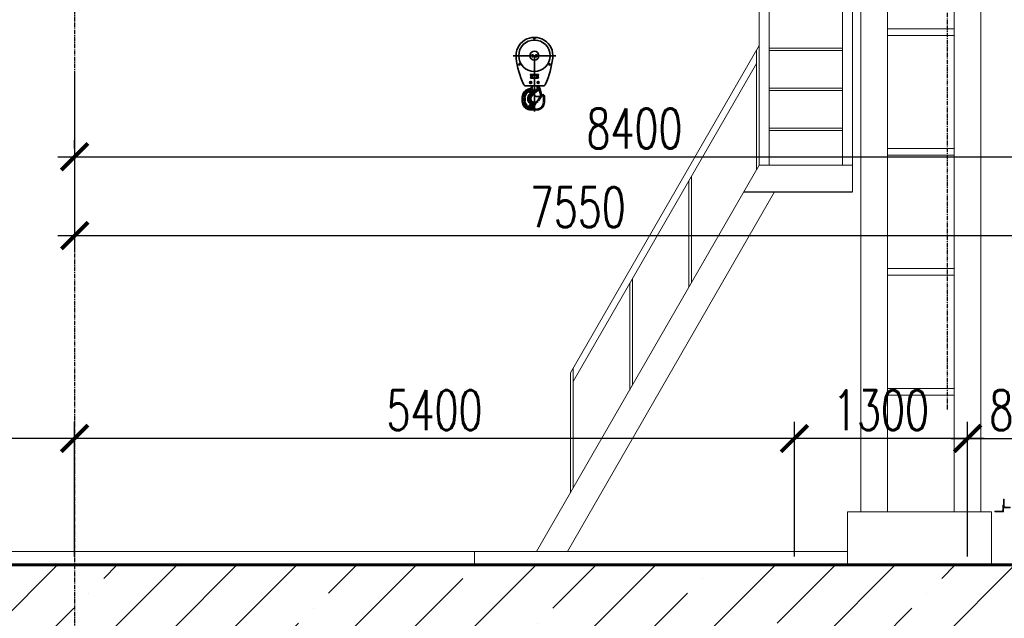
# Model space of a CAD drawing. Header units: millimetres. Extents: x 452087 to 582075, y 10891 to 81641.
# Tile 284 of 311: x 547769 to 555156, y 56136 to 60629. Entities that reach past the tile are written whole.
import ezdxf

# ---------------------------------------------------------------- set-up
doc = ezdxf.new("R2010")
doc.units = ezdxf.units.MM
doc.linetypes.add('осевая', pattern=[50.8, 31.75, -6.35, 6.35, -6.35])
doc.layers.get('Defpoints').update_dxf_attribs({"color": 8})
doc.layers.add('АО_Размеры', color=7, linetype='Continuous')
doc.layers.add('ГТО-2_Размеры', color=7, linetype='Continuous')
for name, color, linetype, lineweight in [('ГТО-2_Бетон 0.6', 2, 'Continuous', 60), ('ГТО-2_Оси_025', 6, 'осевая', 25), ('ГТО-2_Штриховка', 252, 'Continuous', 18), ('ОЗиМ', 5, 'Continuous', 35), ('ОЗиМ Линии', 7, 'Continuous', 25)]:
    doc.layers.add(name, color=color, linetype=linetype, lineweight=lineweight)
doc.layers.add('ГТО-2_Оборудование_018', color=7, linetype='Continuous', lineweight=18, true_color=0x6b6b6b)
doc.styles.add('RomanS', font='romans.shx', dxfattribs={"width": 0.7})
doc.dimstyles.new('MOSOBL 1-100 (мм)', dxfattribs={"dimscale": 100, "dimtxt": 3, "dimasz": 2, "dimexe": 1.25, "dimexo": 0.625, "dimtad": 1, "dimdec": 0, "dimzin": 9, "dimtxsty": 'RomanS', "dimblk": 'ARCHTICK', "dimcen": 2.5, "dimdle": 1.25, "dimclrd": 7, "dimclre": 7, "dimclrt": 2, "dimadec": 0, "dimazin": 0, "dimtfac": 1, "dimtdec": 0, "dimtmove": 1, "dimatfit": 3, "dimfxl": 1, "dimtfill": 1, "dimlwd": 25, "dimlwe": 25, "dimarcsym": 0})

# ---------------------------------------------------------------- blocks, each defined once
blk = doc.blocks.new('_ArchTick')
at = {"color": 0, "linetype": 'ByBlock', "const_width": 0.15}
blk.add_lwpolyline([(-0.5, -0.5), (0.5, 0.5)], dxfattribs=at)
blk = doc.blocks.new('*D613')
at = {"layer": 'Defpoints', "color": 0, "transparency": 16777216}
for p in [(548181, 57485.5), (548181, 56536.1, 0), (553581, 56536.1)]:
    blk.add_point(p, dxfattribs=at)
at = {"layer": 'ГТО-2_Размеры', "color": 7, "lineweight": 25, "transparency": 16777216}
for p, q in [((548181, 56598.6), (548181, 57610.5)), ((553581, 56598.6), (553581, 57610.5)), ((553706, 57485.5), (548056, 57485.5))]:
    blk.add_line(p, q, dxfattribs=at)
at = {"layer": 'ГТО-2_Размеры', "color": 7, "lineweight": 25, "transparency": 16777216, "xscale": 200, "yscale": 200, "zscale": 200, "rotation": 180}
blk.add_blockref('_ArchTick', (548181, 57485.5), dxfattribs=at)
at = {"layer": 'ГТО-2_Размеры', "color": 7, "lineweight": 25, "transparency": 16777216, "xscale": 200, "yscale": 200, "zscale": 200}
blk.add_blockref('_ArchTick', (553581, 57485.5), dxfattribs=at)
at = {"layer": 'ГТО-2_Размеры', "color": 2, "transparency": 16777216, "insert": (550881, 57698), "char_height": 300, "attachment_point": 5, "style": 'RomanS', "bg_fill": 3, "box_fill_scale": 1.1, "bg_fill_color": 256, "bg_fill_true_color": 13158600, "bg_fill_transparency": 0}
blk.add_mtext('5400', dxfattribs=at)
blk = doc.blocks.new('*D614')
at = {"layer": 'Defpoints', "color": 0, "transparency": 16777216}
for p in [(542281.3, 57485.5), (542281.3, 56536.1), (548181, 56536.1, 0)]:
    blk.add_point(p, dxfattribs=at)
at = {"layer": 'ГТО-2_Размеры', "color": 7, "lineweight": 25, "transparency": 16777216}
for p, q in [((542281.3, 56598.6), (542281.3, 57610.5)), ((548181, 56598.6), (548181, 57610.5)), ((548306, 57485.5), (542156.3, 57485.5))]:
    blk.add_line(p, q, dxfattribs=at)
at = {"layer": 'ГТО-2_Размеры', "color": 7, "lineweight": 25, "transparency": 16777216, "xscale": 200, "yscale": 200, "zscale": 200, "rotation": 180}
blk.add_blockref('_ArchTick', (542281.3, 57485.5), dxfattribs=at)
at = {"layer": 'ГТО-2_Размеры', "color": 7, "lineweight": 25, "transparency": 16777216, "xscale": 200, "yscale": 200, "zscale": 200}
blk.add_blockref('_ArchTick', (548181, 57485.5), dxfattribs=at)
at = {"layer": 'ГТО-2_Размеры', "color": 2, "transparency": 16777216, "insert": (545481.3, 57698), "char_height": 300, "attachment_point": 5, "style": 'RomanS', "bg_fill": 3, "box_fill_scale": 1.1, "bg_fill_color": 256, "bg_fill_true_color": 13158600, "bg_fill_transparency": 0}
blk.add_mtext('5900', dxfattribs=at)
blk = doc.blocks.new('*D582')
at = {"layer": 'Defpoints', "color": 0, "transparency": 16777216}
for p in [(553581, 57485.5), (553581, 56536.1), (554881.3, 56536.1)]:
    blk.add_point(p, dxfattribs=at)
at = {"layer": 'ГТО-2_Размеры', "color": 7, "lineweight": 25, "transparency": 16777216}
for p, q in [((553581, 56598.6), (553581, 57610.5)), ((554881.3, 56598.6), (554881.3, 57610.5)), ((555006.3, 57485.5), (553456, 57485.5))]:
    blk.add_line(p, q, dxfattribs=at)
at = {"layer": 'ГТО-2_Размеры', "color": 7, "lineweight": 25, "transparency": 16777216, "xscale": 200, "yscale": 200, "zscale": 200, "rotation": 180}
blk.add_blockref('_ArchTick', (553581, 57485.5), dxfattribs=at)
at = {"layer": 'ГТО-2_Размеры', "color": 7, "lineweight": 25, "transparency": 16777216, "xscale": 200, "yscale": 200, "zscale": 200}
blk.add_blockref('_ArchTick', (554881.3, 57485.5), dxfattribs=at)
at = {"layer": 'ГТО-2_Размеры', "color": 2, "transparency": 16777216, "insert": (554231.2, 57698), "char_height": 300, "attachment_point": 5, "style": 'RomanS', "bg_fill": 3, "box_fill_scale": 1.1, "bg_fill_color": 256, "bg_fill_true_color": 13158600, "bg_fill_transparency": 0}
blk.add_mtext('1300', dxfattribs=at)
blk = doc.blocks.new('*D583')
at = {"layer": 'Defpoints', "color": 0, "transparency": 16777216}
for p in [(555746, 57485.5), (554881.3, 56598.6), (555746, 56616.7)]:
    blk.add_point(p, dxfattribs=at)
at = {"layer": 'ГТО-2_Размеры', "color": 7, "lineweight": 25, "transparency": 16777216}
for p, q in [((554881.3, 56661.1), (554881.3, 57610.5)), ((555746, 56679.2), (555746, 57610.5)), ((554756.3, 57485.5), (555871, 57485.5))]:
    blk.add_line(p, q, dxfattribs=at)
at = {"layer": 'ГТО-2_Размеры', "color": 7, "lineweight": 25, "transparency": 16777216, "xscale": 200, "yscale": 200, "zscale": 200, "rotation": 180}
blk.add_blockref('_ArchTick', (554881.3, 57485.5), dxfattribs=at)
at = {"layer": 'ГТО-2_Размеры', "color": 7, "lineweight": 25, "transparency": 16777216, "xscale": 200, "yscale": 200, "zscale": 200}
blk.add_blockref('_ArchTick', (555746, 57485.5), dxfattribs=at)
at = {"layer": 'ГТО-2_Размеры', "color": 2, "transparency": 16777216, "insert": (555313.6, 57698), "char_height": 300, "attachment_point": 5, "style": 'RomanS', "bg_fill": 3, "box_fill_scale": 1.1, "bg_fill_color": 256, "bg_fill_true_color": 13158600, "bg_fill_transparency": 0}
blk.add_mtext('865', dxfattribs=at)
blk = doc.blocks.new('*D584')
at = {"layer": 'Defpoints', "color": 0, "transparency": 16777216}
for p in [(554731, 62471.1, 0), (556581, 61375.4), (556581, 56967.1)]:
    blk.add_point(p, dxfattribs=at)
at = {"layer": 'ГТО-2_Размеры', "color": 7, "lineweight": 25, "transparency": 16777216}
for p, q in [((554731, 62408.6), (554731, 61250.4)), ((556581, 57029.6), (556581, 61500.4)), ((554606, 61375.4), (556706, 61375.4))]:
    blk.add_line(p, q, dxfattribs=at)
at = {"layer": 'ГТО-2_Размеры', "color": 7, "lineweight": 25, "transparency": 16777216, "xscale": 200, "yscale": 200, "zscale": 200, "rotation": 180}
blk.add_blockref('_ArchTick', (554731, 61375.4), dxfattribs=at)
at = {"layer": 'ГТО-2_Размеры', "color": 7, "lineweight": 25, "transparency": 16777216, "xscale": 200, "yscale": 200, "zscale": 200}
blk.add_blockref('_ArchTick', (556581, 61375.4), dxfattribs=at)
at = {"layer": 'ГТО-2_Размеры', "color": 2, "transparency": 16777216, "insert": (555711.3, 61571.9), "char_height": 300, "attachment_point": 5, "style": 'RomanS', "bg_fill": 3, "box_fill_scale": 1.1, "bg_fill_color": 256, "bg_fill_true_color": 13158600, "bg_fill_transparency": 0}
blk.add_mtext('1850', dxfattribs=at)
blk = doc.blocks.new('A$C5CDC48FF')
at = {"layer": 'ОЗиМ', "ltscale": 60}
for p, q in [((-4.9, 481.5), (-4.9, 479.8)), ((4.9, 479.8), (4.9, 481.5)), ((-159.3, 350), (159.2, 350)), ((-18.2, 350), (-16.1, 353.8)), ((-16.1, 346.2), (-18.2, 350)), ((-16.1, 353.8), (-11.9, 353.8)), ((-11.9, 346.2), (-16.1, 346.2)), ((-14, 356.3), (-14, 363)), ((-14, 346.2), (-14, 353.8)), ((-14, 337.1), (-14, 343.7)), ((-11.9, 353.8), (-9.8, 350)), ((-9.8, 350), (-11.9, 346.2)), ((0, 350), (0, -67.1)), ((9.8, 350), (11.9, 353.8)), ((11.9, 346.2), (9.8, 350)), ((11.9, 353.8), (16.1, 353.8)), ((16.1, 346.2), (11.9, 346.2)), ((14, 356.3), (14, 363)), ((14, 346.2), (14, 353.8)), ((14, 337.1), (14, 343.7)), ((16.1, 353.8), (18.2, 350)), ((18.2, 350), (16.1, 346.2)), ((-114.8, 289.4), (-116.3, 288.5)), ((-111.4, 280), (-109.9, 280.9)), ((109.9, 280.9), (111.4, 280)), ((116.3, 288.5), (114.8, 289.4)), ((-32.2, 149.1), (-30.1, 152.9)), ((-30.1, 145.3), (-32.2, 149.1)), ((-30.4, 209.3), (30.4, 209.3)), ((-30.1, 152.9), (-25.9, 152.9)), ((-28.1, 203.7), (-27.3, 203.7)), ((28, 210.7), (-28, 210.7)), ((-28, 203.1), (-28, 190.3)), ((-28, 182.7), (-20.6, 182.7)), ((-27.3, 203.7), (-27.3, 182.7)), ((-27.3, 203.7), (-15.6, 203.7)), ((-25.9, 152.9), (-23.8, 149.1)), ((-23.8, 149.1), (-25.9, 145.3)), ((-20.6, 182.7), (-15.6, 182.7)), ((-15.6, 182.7), (-15.6, 203.7)), ((-15.6, 203.7), (15.6, 203.7)), ((15.6, 182.7), (-15.6, 182.7)), ((15.6, 203.7), (15.6, 182.7)), ((15.6, 203.7), (27.3, 203.7)), ((15.6, 182.7), (20.6, 182.7)), ((20.6, 182.7), (28, 182.7)), ((23.8, 149.1), (25.9, 152.9)), ((25.9, 145.3), (23.8, 149.1)), ((25.9, 152.9), (30.1, 152.9)), ((27.3, 182.7), (27.3, 203.7)), ((27.3, 203.7), (28.1, 203.7)), ((28, 190.3), (28, 203.1)), ((30.1, 152.9), (32.2, 149.1)), ((32.2, 149.1), (30.1, 145.3)), ((64, 124.2), (-64, 124.2)), ((-46.3, 84), (-47.5, 87.1)), ((-43.7, 77.7), (-45.8, 82.9)), ((-41.2, 84.5), (-44.9, 83.8)), ((-37.6, 102), (-41.5, 101.2)), ((-36.3, 83.9), (-40.6, 84.6)), ((-36.5, 102.1), (-37.6, 102)), ((-35.4, 102.3), (-36.5, 102.1)), ((-35.9, 102.4), (-33.2, 103.4)), ((-35.4, 102.3), (-34, 102.5)), ((-34.8, 97.3), (-35.3, 101.7)), ((-29.3, 77.3), (-34.1, 74.5)), ((-33.3, 102.6), (-34, 102.5)), ((-33.1, 102.7), (-32.7, 102.8)), ((-32.9, 102.7), (-28.4, 105)), ((-28, 104.5), (-32.7, 102.8)), ((-31.5, 97.9), (-32.6, 102.2)), ((-31.9, 81.4), (-32.4, 81.8)), ((-31, 103.7), (-27.2, 105.9)), ((-25.9, 145.3), (-30.1, 145.3)), ((-30, 105), (-27.6, 106.7)), ((-29.9, 94.9), (-13.3, 66.1)), ((-28.7, 77.6), (-29.4, 78.6)), ((-28.7, 77.6), (-26, 73)), ((-28.3, 77.8), (-25.4, 79.5)), ((-28, 104.5), (-28.2, 104.4)), ((-27.5, 106.5), (-27.5, 106.5)), ((-25.6, 73.2), (-22.7, 74.9)), ((-9.1, 68.8), (-25.5, 97.1)), ((-25, 108.2), (-19.9, 117.2)), ((-25, 109.2), (-23.3, 111.5)), ((-25, 108.2), (-22.6, 111)), ((-25, 108.1), (-22.6, 111)), ((-25, 108.1), (-25, 108.2)), ((-22.6, 75.6), (-24.8, 79.3)), ((-24.2, 110.3), (-20.2, 119.8)), ((-24.2, 107.3), (-21.7, 110.4)), ((-24.2, 107.3), (-24.1, 107.4)), ((-24.1, 107.4), (-18.8, 117)), ((-24.1, 107.4), (-21.7, 110.4)), ((-22, 113.5), (-19.2, 122.7)), ((-21.6, 114.7), (-21.3, 115.7)), ((-20.9, 113.1), (-18.1, 122.7)), ((-20.8, 99), (-5.5, 72.4)), ((-20.6, 118.1), (-20.1, 120.3)), ((-19.8, 124.2), (-19.8, 122.7)), ((-14.7, 122.7), (-19.2, 122.7)), ((-2.4, 77), (-17.1, 102.4)), ((-14.2, 123), (-14.2, 124.2)), ((-9.5, 123.9), (-9.5, 124.2)), ((-7.6, 123.9), (7.6, 123.9)), ((0, 73.6), (-1, 74.5)), ((2.2, 77.7), (-0.6, 74.9)), ((5.3, 80.8), (2.9, 78.4)), ((4.8, 75), (2.9, 72.9)), ((3.9, 72), (5.8, 74)), ((5.8, 74), (4.8, 75)), ((6.3, 73.5), (5.8, 74)), ((6, 80.7), (9.1, 77.5)), ((6.1, 73.7), (9.5, 77.1)), ((6.3, 73.5), (17.3, 85.3)), ((9.5, 123.9), (9.5, 124.2)), ((9.5, 77.1), (11.8, 79.4)), ((11.4, 79.1), (13.1, 81.3)), ((14.7, 101.9), (19.2, 101.9)), ((17.1, 88.5), (18.1, 91.1)), ((17.3, 85.3), (25.9, 94.5)), ((17.3, 85.3), (38, 89.7)), ((19.8, 101.9), (19.8, 124.2)), ((31.5, 111.3), (19.8, 111.3)), ((25.9, 94.5), (24.3, 102.1)), ((30.1, 145.3), (25.9, 145.3)), ((25.9, 94.5), (39, 97.3)), ((25.9, 94.5), (25.9, 94.5)), ((31.5, 108.9), (26.9, 106.2)), ((26.9, 106.2), (26.9, 101)), ((26.9, 101), (31.5, 98.3)), ((30, 110.8), (37.5, 112.4)), ((36, 106.2), (31.5, 108.9)), ((31.5, 98.3), (36, 101)), ((36, 101), (36, 106.2)), ((37.5, 112.4), (40.2, 113)), ((40.5, 98.4), (37.8, 110.8)), ((38.1, 90.4), (38.9, 96.6)), ((46.9, 48.2), (38.6, 86.9)), ((40.2, 113), (44.8, 91.6)), ((44.8, 91.6), (54.3, 46.9)), ((-91, 39.7), (-91, 7)), ((-90.4, 39.7), (-86, 39.7)), ((-90.4, 7), (-86, 7)), ((-85.4, 9.8), (-85.4, 36.9)), ((-79.8, 36.8), (-79.8, 9.7)), ((-79.4, 39.6), (-76, 39.6)), ((-76, 6.9), (-79.4, 6.9)), ((-75.6, 6.9), (-75.6, 39.6)), ((-74.9, 39.6), (-69.3, 39.6)), ((-74.9, 6.9), (-69.3, 6.9)), ((-68.6, 9.7), (-68.6, 36.8)), ((-34.5, 73.7), (-32.3, 70)), ((-28.6, 61.2), (-32.2, 65.5)), ((-26.6, 72.7), (-31.5, 69.9)), ((-28.1, 60.7), (-27.6, 61.1)), ((-27.8, 60.4), (-25.6, 57.8)), ((-26, 63.3), (-25.8, 63.6)), ((-25.5, 71.9), (-25.7, 72.5)), ((-24.8, 68.1), (-24.8, 69.6)), ((-20.2, 48.2), (-23.4, 51.4)), ((-13.1, 62.4), (-22.6, 52.9)), ((-19.8, 47.8), (-8.7, 58.9)), ((-8.7, 60.5), (-11.5, 63.2)), ((-7.6, 61.6), (-9.3, 59.9)), ((-9, 59.1), (-8.5, 58.6)), ((-8.5, 58.6), (-6.6, 60.7)), ((-8.5, 58.6), (-8, 58.2)), ((-7.6, 61.6), (2.9, 72.9)), ((-6.7, 60.8), (-7.5, 61.6)), ((-4.4, 69.6), (-7.4, 66.7)), ((-6.6, 59.7), (4.9, 72)), ((3.9, 72), (-6.6, 60.7)), ((-0.3, 73.9), (-0.3, 73.9)), ((0.4, 73.2), (0.3, 73.2)), ((0.4, 73.2), (0.4, 73.2)), ((1.5, 72.1), (1.4, 72.2)), ((1.5, 72.1), (1.5, 72.1)), ((1.8, 71.8), (1.7, 71.8)), ((3, 72.8), (3.8, 72.1)), ((6, 0.7), (6.2, 0.7)), ((6.7, 0.8), (6.2, 0.7)), ((43.5, 42.2), (23.1, 12.2)), ((23.6, 11.9), (27.3, 9.4)), ((29.3, 11.4), (49.7, 41.3)), ((43.5, 42.2), (43.5, 42.2)), ((43.5, 42.2), (43.5, 42.2)), ((43.6, 42.2), (43.6, 42.2)), ((44, 44.7), (47.4, 45.4)), ((45, 42), (45.7, 42.1)), ((54.3, 46.9), (47.4, 45.4)), ((48.4, 42.4), (48.9, 42.6)), ((51.6, 43.8), (52, 44.2)), ((53.8, 56.2), (53.7, 56.1)), ((54.2, 46.2), (54.5, 46.7)), ((54.6, 56.8), (54.5, 56.7)), ((55.3, 57.2), (55.2, 57.1)), ((55.7, 57.4), (55.6, 57.4)), ((55.9, 49.3), (56.1, 49.8)), ((56.3, 56.1), (56.2, 56.5)), ((56.7, 52.7), (56.5, 54.1)), ((56.7, 52.5), (56.7, 52.5)), ((56.7, 52.5), (56.7, 52.5)), ((68.6, 43.5), (68.6, 2.8)), ((73.6, 46.3), (69.2, 46.3)), ((73.6, 0), (69.2, 0)), ((74.2, 0), (74.2, 46.3)), ((-52.4, -34.5), (-54.1, -37.4)), ((-51.8, -33.5), (-49, -28.7)), ((-50.4, -35), (-50.1, -35.1)), ((-48.1, -35.6), (-45.9, -36)), ((-43.7, -35.8), (-41.6, -35.5)), ((-39.5, -34.7), (-37.6, -33.7)), ((-33.6, -28.7), (-38.4, -25.9)), ((-32.8, -14.7), (-38.3, -24.4)), ((-35.9, -54.9), (-35.3, -50.5)), ((-35.3, -31.9), (-34.3, -30.9)), ((-33.6, -50.7), (-34.9, -50.1)), ((-10.4, -6.8), (-33.9, -47.5)), ((-26, -17), (-33, -29.1)), ((-32.6, -29.3), (-29.7, -31)), ((-28.6, -5.2), (-32.2, -9.5)), ((-26.6, -16.7), (-31.5, -13.9)), ((-30.4, -49.1), (-7, -8.5)), ((-28.6, -30), (-23.1, -20.3)), ((-28, -56), (-22.5, -56)), ((-27.8, -4.4), (-25.6, -1.8)), ((-27.6, -5.2), (-27.6, -5.1)), ((-26, -17), (-25.7, -16.5)), ((-25.5, -8.4), (-25.8, -7.6)), ((-25.6, -17.2), (-22.7, -18.9)), ((-24.9, -13.9), (-24.8, -13.6)), ((-20.4, -51.9), (-24.8, -51.9)), ((4.7, -9.4), (-18.5, -49.5)), ((-14.6, -56), (18.2, -56)), ((-13.2, -48), (11.3, -5.5)), ((15.4, -50.4), (-11.8, -50.4)), ((18.2, -55.4), (18.2, -51))]:
    blk.add_line(p, q, dxfattribs=at)
for points in [[(-31.9, 103), (-32.1, 102.9), (-32.3, 102.9), (-32.3, 102.8), (-32.5, 102.8), (-32.7, 102.8)], [(-27.2, 100.2), (-27.8, 101.1), (-28.5, 101.9), (-29.3, 102.5), (-30, 102.9), (-30.8, 103.1), (-31.3, 103.1)], [(-30.9, 97.5), (-29.3, 98.3), (-28.9, 98.5), (-27.9, 99.1), (-27.3, 99.3)], [(-21.2, 104.7), (-21.4, 104.7), (-22.9, 105), (-23.2, 105), (-23.8, 105.1), (-24.7, 105.3), (-25.9, 105.2), (-26.4, 105.2), (-28, 104.5)], [(-22.6, 102.1), (-23.3, 103), (-24.1, 103.7), (-25, 104.3), (-25.8, 104.6), (-26.6, 104.8), (-27.4, 104.7), (-27.5, 104.7)], [(-21.8, 101.7), (-21.3, 102), (-20.7, 102.3), (-20.3, 102.7), (-19.5, 103.5), (-19.3, 103.7), (-18.8, 104.4)], [(-18.5, 104.8), (-20.6, 104.7), (-21.2, 104.7)], [(-9.5, 123.9), (-9.4, 124.2), (-9.4, 124.2)], [(-1.3, 74.1), (-2.6, 72.1), (-2.7, 72), (-3.8, 70.5)], [(9.5, 123.9), (9.4, 124.2), (9.4, 124.2)], [(44.8, 91.6), (44.8, 91.1), (44.5, 90.9), (44.4, 90.8), (43.8, 90.6), (43, 90.5), (43, 90.4), (41.9, 90.3), (40.7, 90.1), (40.6, 90.1), (39.4, 89.9), (38, 89.7)], [(39, 97.3), (39.5, 97.4), (39.9, 97.3), (40.6, 97), (40.8, 96.9)], [(42.4, 95.6), (42.2, 95.8), (42, 96), (40.8, 96.9)], [(44.8, 91.6), (44.3, 93.1), (43.9, 93.8), (43.4, 94.5)], [(-8.1, 66.1), (-9.6, 65.1), (-9.7, 65), (-11.5, 63.9)], [(-7.6, 0.5), (-7.8, 0), (-7.9, -0.6), (-8.1, -1.2), (-8.4, -2.3), (-8.5, -2.7), (-8.8, -3.8)], [(-6.8, 0.8), (-7.1, 0.9), (-7.5, 1)], [(-6.3, 63), (-6.5, 63.9), (-6.8, 64.9), (-7.3, 65.8)], [(-6.2, 0.5), (-5.7, 0), (-5.4, -0.6), (-5.1, -1.5), (-5, -2.6), (-5.1, -3.8), (-5.3, -5.1), (-5.3, -5.4)], [(-2.7, 66.9), (-2.9, 67.8), (-3.3, 68.8), (-3.7, 69.5)], [(1.5, 72.1), (1.4, 72.2), (0.5, 73), (0.3, 73.3), (0.2, 73.3)], [(1.7, 71.7), (1.6, 71.9), (1.5, 72), (1.5, 72), (1.5, 72), (1.5, 72), (1.5, 72.1), (1.5, 72.1), (1.5, 72.1), (1.5, 72.1), (1.5, 72.1), (1.5, 72.1), (1.5, 72.1), (1.6, 72.1), (1.6, 72), (1.7, 72), (1.9, 71.8)], [(10.6, 2.1), (6.7, 0.8), (6.2, 0.7), (2.9, 0.1)], [(10.8, 1.6), (11, 1.1), (11.2, 0.6), (11.5, 0), (11.9, -1.1), (12.1, -1.5), (12.5, -2.6)], [(45.5, 45), (45, 44.4), (44.3, 43.3), (43.9, 42.7), (43.6, 42.3), (43.5, 42.2)], [(51.3, 43.6), (49, 42.6), (47.1, 42.1), (45.7, 42), (44.5, 42), (43.8, 42.1), (43.5, 42.2), (43.5, 42.2)], [(55.8, 57.5), (55.7, 57.4), (55.3, 57.2), (54.6, 56.8), (53.8, 56.2), (53, 55.5), (52.9, 55.4)], [(53.4, 55.8), (53.7, 56.1), (53.8, 56.2)], [(54.2, 56.5), (54.5, 56.7), (54.6, 56.8)], [(54.9, 57), (55.2, 57.1), (55.2, 57.2)], [(55.5, 57.3), (55.6, 57.4), (55.7, 57.4)], [(55.8, 57.5), (55.8, 57.5), (55.8, 57.5)], [(55.8, 57.5), (55.9, 57.3), (56.2, 56.5), (56.5, 55.5), (56.7, 54.1), (56.7, 52.5), (56.5, 51.1)], [(-36, -55.5), (-35.5, -55.6), (-35.5, -55.6), (-35.1, -55.6)], [(-35.5, -55.5), (-35.5, -55.5), (-35.5, -55.6)], [(-32.1, -51.4), (-33.4, -50.8), (-33.5, -50.8), (-34.9, -50.1)], [(-34.5, -55.6), (-33.9, -55.3), (-33.4, -54.8), (-32.8, -54.1), (-32.3, -53.2), (-31.9, -52.1)], [(-27.5, -55.9), (-27, -55.6), (-26.4, -55), (-26, -54.3), (-25.6, -53.3), (-25.4, -52.5)], [(-22.5, -56), (-18.7, -56), (-15.5, -56), (-14.6, -56)], [(-22, -55.9), (-21.5, -55.6), (-21, -55), (-20.5, -54.3), (-20.1, -53.3), (-20, -52.5)], [(-15.1, -50.6), (-15.2, -50.6), (-17.3, -51.2), (-19.3, -51.8)], [(-14.6, -55.4), (-14.6, -54.9), (-14.6, -54.4), (-14.6, -53.7), (-14.6, -52.5), (-14.6, -52.1), (-14.6, -51)], [(-8.6, -4.6), (-7.2, -5.3), (-5.9, -5.9)], [(3.7, 0), (4.2, -0.4), (4.7, -1), (5.2, -1.9), (5.6, -3), (5.9, -4.4), (6.1, -5.8), (6.1, -6.1)], [(6.8, -6.6), (8.9, -5.6), (9.3, -5.3), (12.1, -3.5)]]:
    blk.add_lwpolyline(points, dxfattribs=at)
blk.add_lwpolyline([(0.4, 73.2), (0.4, 73.2), (0.4, 73.2), (0.4, 73.2), (0.3, 73.2), (0.3, 73.2), (0.3, 73.2), (0.3, 73.2), (0.2, 73.3), (0.2, 73.3), (0, 73.5), (-0.2, 73.7), (-0.2, 73.8), (-0.3, 73.8), (-0.3, 73.8), (-0.3, 73.8), (-0.3, 73.9), (-0.3, 73.9), (-0.3, 73.9), (-0.3, 73.9), (-0.3, 73.9), (-0.3, 73.9), (-0.3, 73.9), (-0.3, 73.9), (-0.3, 73.9), (-0.2, 73.8), (-0.1, 73.8), (0, 73.6), (0.2, 73.4), (0.3, 73.3), (0.3, 73.3), (0.3, 73.3), (0.4, 73.2), (0.4, 73.2), (0.4, 73.2), (0.4, 73.2)], close=True, dxfattribs=at)
for centre, radius in [((0, 350), 118.3), ((0, 480.6), 5.25), ((0, 350), 34), ((-14, 350), 6.3), ((14, 350), 6.3), ((-113.1, 284.7), 5.25), ((113.1, 284.7), 5.25), ((-28, 149.1), 8.4), ((-28, 149.1), 6.3), ((28, 149.1), 8.4), ((28, 149.1), 6.3), ((31.5, 103.6), 5.95), ((31.5, 103.6), 4.32), ((31.5, 103.6), 3.36), ((31.5, 103.6), 3.08), ((31.5, 103.6), 2.8), ((31.5, 103.6), 1.54)]:
    blk.add_circle(centre, radius, dxfattribs=at)
for centre, radius, start, end in [((0, 350), 138.3, 353, 187), ((0, 350), 131.6, 92.13385, 92.22161), ((0, 350), 129.9, 92.16262, 92.26054), ((0, 350), 131.6, 87.86615, 92.13385), ((0, 350), 129.9, 87.83738, 92.16262), ((0, 350), 127.7, 88.23685, 91.76315), ((0, 350), 126, 89.15244, 90.84756), ((0, 350), 131.6, 87.77839, 87.86615), ((0, 350), 129.8, 87.73946, 87.83738), ((557.6, 418.5), 700, 187, 203.7265), ((-14, 350), 4.2, 115.84193, 121.89079), ((-14, 350), 4.2, 238.10921, 244.15807), ((-14, 350), 4.2, 58.10921, 64.15807), ((-14, 350), 4.2, 295.84193, 301.89079), ((14, 350), 4.2, 115.84193, 121.89079), ((14, 350), 4.2, 238.10921, 244.15807), ((14, 350), 4.2, 58.10921, 64.15807), ((14, 350), 4.2, 295.84193, 301.89079), ((-557.6, 418.5), 700, 336.2735, 353), ((0, 350), 131.6, 207.77013, 207.86615), ((0, 350), 131.6, 207.86615, 212.13385), ((0, 350), 129.9, 207.72693, 207.83738), ((0, 350), 129.9, 207.83738, 212.16262), ((0, 350), 127.7, 208.71731, 211.47814), ((0, 350), 131.6, 212.13385, 212.23964), ((0, 350), 129.8, 212.16262, 212.27437), ((0, 350), 127.7, 328.52186, 331.28269), ((0, 350), 129.8, 327.72563, 327.83738), ((0, 350), 129.9, 327.83738, 332.16262), ((0, 350), 131.6, 327.76036, 327.86615), ((0, 350), 131.6, 327.86615, 332.13385), ((0, 350), 129.8, 332.16262, 332.27307), ((0, 350), 131.6, 332.13385, 332.22987), ((-28, 207.9), 2.8, 90, 240), ((-28, 185.5), 2.8, 120, 270), ((-28, 149.1), 4.2, 115.84193, 121.89079), ((-30.8, 203.1), 2.8, 0, 60), ((-30.8, 190.3), 2.8, 300, 0), ((-28, 149.1), 4.2, 58.10921, 64.15807), ((28, 149.1), 4.2, 115.84193, 121.89079), ((28, 207.9), 2.8, 300, 90), ((30.8, 203.1), 2.8, 120, 180), ((30.8, 190.3), 2.8, 180, 240), ((28, 185.5), 2.8, 270, 60), ((28, 149.1), 4.2, 58.10921, 64.15807), ((-28, 39.7), 63, 96.69977, 180), ((-28, 39.7), 57.4, 99.49579, 177.20397), ((-64, 145.2), 21, 203.7265, 270), ((-28, 39.6), 51.8, 115.43841, 176.91241), ((-28, 39.6), 47.6, 112.35082, 180), ((-28, 39.6), 40.6, 116.2959, 176.05492), ((-40.8, 70.6), 14, 30, 112.35082), ((-40.8, 70.6), 18.2, 38.19179, 104.15903), ((-40.8, 70.6), 7, 38.23249, 104.12304), ((-40.8, 122.7), 21, 278.74768, 291.28498), ((-37.8, 123.1), 21, 276.69977, 284.08674), ((-37.8, 123.1), 26.6, 277.43822, 283.34829), ((-40.8, 122.7), 21, 291.28498, 296.33383), ((-37.8, 123.1), 21, 286.29248, 297.19054), ((-40.8, 122.7), 21, 296.33383, 309.28498), ((-28, 149.1), 4.2, 238.10921, 244.15807), ((-40.8, 122.7), 21, 309.28498, 314.33383), ((-34.4, 125.1), 26.6, 287.37756, 296.10547), ((-28, 149.1), 4.2, 295.84193, 301.89079), ((-40.8, 122.7), 21, 314.33383, 326.62143), ((-40.8, 122.7), 21, 327.28498, 332.33383), ((-40.8, 122.7), 21, 332.33383, 338.09627), ((-40.8, 122.7), 21, 347.96977, 351.66868), ((-40.8, 122.7), 21, 351.66868, 0), ((-40.8, 122.7), 26.6, 321.66155, 355.7562), ((-15.2, 101.9), 29.4, 319.48615, 355.51385), ((-15.2, 101.9), 35, 315, 0), ((31.5, 103.6), 7.35, 102, 192), ((28, 149.1), 4.2, 238.10921, 244.15807), ((28, 149.1), 4.2, 295.84193, 301.89079), ((31.5, 103.6), 7.7, 86.23956, 90), ((64, 145.2), 21, 270, 336.2735), ((-28, 7), 63, 180, 262.72448), ((-28, 7), 57.4, 182.79585, 259.92853), ((-28, 6.9), 51.8, 183.09496, 236.35716), ((-28, 6.9), 47.6, 180, 239.45212), ((-28, 6.9), 40.6, 183.95237, 235.49975), ((0, 28), 50.1, 133.86861, 226.13139), ((0, 28), 43.1, 130.67193, 229.32807), ((0, 28), 38.9, 134.79342, 225.20658), ((0, 28), 33.6, 139.77922, 249.75136), ((-34.5, 68.1), 2.8, 318.58527, 22.07731), ((-34.5, 68.1), 9.8, 310.67193, 30), ((0, 28), 28, 135, 254.5214), ((-34.5, 68.1), 14, 318.56481, 22.10712), ((31.5, 103.6), 60.2, 228.9991, 282), ((0, 28), 28, 255.86964, 275.91288), ((0, 28), 28, 292.27204, 325.73269), ((0, 28), 33.6, 295.61102, 322.39334), ((18.2, 0), 56, 270, 0), ((45.5, 53.2), 11.2, 259.90882, 266.31615), ((45.5, 53.2), 11.2, 270.84591, 283.82217), ((45.5, 53.2), 11.2, 288.04705, 302.96894), ((45.5, 53.2), 11.2, 302.96894, 305.9734), ((45.5, 53.2), 11.2, 305.9734, 313.63694), ((61.6, 46.3), 12.6, 133.80057, 135.96271), ((45.5, 53.2), 7.7, 354.28599, 6.15839), ((45.5, 53.2), 11.2, 313.63694, 323.9734), ((45.5, 53.2), 11.2, 323.9734, 331.63694), ((45.5, 53.2), 11.2, 331.63694, 341.9734), ((61.6, 46.3), 12.6, 0, 117.2181), ((45.5, 53.2), 11.2, 17.39581, 22.63894), ((45.5, 53.2), 11.2, 341.9734, 356.94171), ((45.5, 53.2), 11.2, 4.51751, 14.81856), ((61.6, 46.3), 7, 13.71279, 123.12389), ((-45.1, -22.1), 14, 239.45212, 248.72187), ((-45.1, -22.1), 18.2, 248.27817, 321.17395), ((-45.1, -22.1), 14, 248.72187, 249.75902), ((-45.1, -22.1), 14, 249.75902, 302.72514), ((-45.1, -22.1), 7, 248.48859, 320.93331), ((-45.1, -22.1), 14, 302.72514, 307.33683), ((-45.1, -22.1), 14, 307.33683, 320.71643), ((-28, 7), 63, 263.55271, 270), ((-45.1, -22.1), 14, 320.71643, 330), ((-34.5, -12.1), 2.8, 337.92269, 41.41473), ((-25.4, 5.5), 57.4, 264.19646, 269.35625), ((-34.5, -12.1), 9.8, 45.54894, 49.32807), ((-34.5, -12.1), 9.8, 28.10497, 45.54894), ((-34.5, -12.1), 9.8, 330, 351.65899), ((-34.5, -12.1), 9.8, 27.02439, 28.10497), ((-34.5, -12.1), 9.8, 352.98164, 27.02439), ((-34.5, -12.1), 9.8, 351.65899, 352.98164), ((-34.5, -12.1), 14, 337.89288, 41.43519), ((2.6, 26.5), 33.6, 257.84451, 273.938), ((18.2, 0), 50.4, 273.1839, 356.8161)]:
    blk.add_arc(centre, radius, start, end, dxfattribs=at)
blk = doc.blocks.new('*U51')
blk.add_lwpolyline([(-12.6, 45), (-9.6, 45, -0.414214), (-7.6, 43), (-7.6, -9, 0.414214), (-1.6, -15), (35.4, -15, -0.414214), (37.4, -17), (37.4, -20), (-12.6, -20)], format="xyb", close=True)
blk = doc.blocks.new('*U52')
blk.add_lwpolyline([(-12.6, 45), (-9.6, 45, -0.414214), (-7.6, 43), (-7.6, -9, 0.414214), (-1.6, -15), (35.4, -15, -0.414214), (37.4, -17), (37.4, -20), (-12.6, -20)], format="xyb", close=True)
blk = doc.blocks.new('*D709')
at = {"color": 7, "lineweight": 25, "transparency": 16777216}
for p, q in [((548181, 59662.2), (548181, 59724.7)), ((556581, 58465.6), (556581, 59724.7)), ((548056, 59599.7), (556706, 59599.7))]:
    blk.add_line(p, q, dxfattribs=at)
at = {"layer": 'Defpoints', "color": 0, "transparency": 16777216}
for p in [(548181, 59599.7, 0), (556581, 59599.7), (556581, 58403.1)]:
    blk.add_point(p, dxfattribs=at)
at = {"color": 7, "lineweight": 25, "transparency": 16777216, "xscale": 200, "yscale": 200, "zscale": 200, "rotation": 180}
blk.add_blockref('_ArchTick', (548181, 59599.7), dxfattribs=at)
at = {"color": 7, "lineweight": 25, "transparency": 16777216, "xscale": 200, "yscale": 200, "zscale": 200}
blk.add_blockref('_ArchTick', (556581, 59599.7), dxfattribs=at)
at = {"color": 2, "transparency": 16777216, "insert": (552381, 59812.2), "char_height": 300, "attachment_point": 5, "style": 'RomanS', "bg_fill": 3, "box_fill_scale": 1.1, "bg_fill_color": 256, "bg_fill_true_color": 13158600, "bg_fill_transparency": 0}
blk.add_mtext('8400', dxfattribs=at)
blk = doc.blocks.new('*D731')
at = {"color": 7, "lineweight": 25, "transparency": 16777216}
for p, q in [((555731.1, 63359.2), (555731.1, 58883.6)), ((548181, 60218.8), (548181, 58883.6)), ((548056, 59008.6), (555856.1, 59008.6))]:
    blk.add_line(p, q, dxfattribs=at)
at = {"layer": 'Defpoints', "color": 0, "transparency": 16777216}
for p in [(555731.1, 63421.7, 0), (548181, 60281.3, 0), (555731.1, 59008.6)]:
    blk.add_point(p, dxfattribs=at)
at = {"color": 7, "lineweight": 25, "transparency": 16777216, "xscale": 200, "yscale": 200, "zscale": 200, "rotation": 180}
blk.add_blockref('_ArchTick', (548181, 59008.6), dxfattribs=at)
at = {"color": 7, "lineweight": 25, "transparency": 16777216, "xscale": 200, "yscale": 200, "zscale": 200}
blk.add_blockref('_ArchTick', (555731.1, 59008.6), dxfattribs=at)
at = {"color": 2, "transparency": 16777216, "insert": (551956.1, 59221.1), "char_height": 300, "attachment_point": 5, "style": 'RomanS', "bg_fill": 3, "box_fill_scale": 1.1, "bg_fill_color": 256, "bg_fill_true_color": 13158600, "bg_fill_transparency": 0}
blk.add_mtext('7550', dxfattribs=at)

msp = doc.modelspace()

# ---------------------------------------------------------------- linework, layer by layer
at = {"layer": 'АО_Размеры'}
msp.add_line((553202.3, 59336.1, 0), (554017.5, 59336.1, 0), dxfattribs=at)
at = {"layer": 'ГТО-2_Бетон 0.6'}
msp.add_lwpolyline([(551581.3, 56536.1), (552981.3, 56536.1)], dxfattribs=at)
at = {"layer": 'ГТО-2_Оборудование_018'}
for p, q in [((551901.6, 57977.7, 0), (553317.5, 60436.1, 0)), ((553317.5, 59536.1, 0), (553317.5, 60436.1, 0)), ((553297.5, 59501.4, 0), (553297.5, 60401.4, 0)), ((553317.5, 59536.1, 0), (554017.5, 59536.1, 0)), ((554017.5, 59336.1, 0), (554017.5, 59536.1, 0)), ((552789.9, 58620.1, 0), (552789.9, 59419.9, 0)), ((552809.9, 58654.9, 0), (552809.9, 59454.7, 0))]:
    msp.add_line(p, q, dxfattribs=at)
at = {"layer": 'ГТО-2_Оборудование_018', "elevation": 0}
for points in [[(553317.5, 62132.8), (553317.5, 59536.1), (553392.5, 59536.1), (553392.5, 62081.8)], [(553942.5, 61708.4), (553942.5, 59536.1), (554017.5, 59536.1), (554017.5, 61657.5)]]:
    msp.add_lwpolyline(points, dxfattribs=at)
for points in [[(553942.5, 60397.1), (553942.5, 60415.1), (553392.5, 60415.1), (553392.5, 60397.1)], [(553942.5, 60097.1), (553942.5, 60115.1), (553392.5, 60115.1), (553392.5, 60097.1)], [(553942.5, 59797.1), (553942.5, 59815.1), (553392.5, 59815.1), (553392.5, 59797.1)]]:
    msp.add_lwpolyline(points, close=True, dxfattribs=at)
at = {"layer": 'ГТО-2_Оси_025'}
msp.add_line((554731, 57703.3, 0), (554731, 64555.2, 0), dxfattribs=at)

# ---------------------------------------------------------------- block references
at = {"layer": 'ОЗиМ Линии', "linetype": 'Continuous'}
msp.add_blockref('A$C5CDC48FF', (551631, 60008.2, 0), dxfattribs=at)

# ---------------------------------------------------------------- next in the draw order: dimensions: what is measured, and where the dimension line sits
at = {"layer": 'ГТО-2_Размеры'}
dim = msp.add_linear_dim(base=(548181, 57485.5), p1=(553581, 56536.1), p2=(548181, 56536.1, 0), dimstyle='MOSOBL 1-100 (мм)', dxfattribs=at)
dim.commit()
dim.dimension.update_dxf_attribs({"geometry": '*D613', "text_midpoint": (550881, 57698)})

# ---------------------------------------------------------------- next in the draw order: linework, layer by layer
at = {"layer": 'ГТО-2_Оборудование_018'}
for p, q in [((551921.6, 57912.2, 0), (553297.5, 60301.2, 0)), ((551647.4, 56636.1, 0), (553317.5, 59536.1, 0)), ((552365.8, 57883.6, 0), (552365.8, 58683.4, 0)), ((552345.8, 57848.9, 0), (552345.8, 58648.7, 0)), ((551921.6, 57112.4, 0), (551921.6, 58012.4, 0)), ((551901.6, 57077.7, 0), (551901.6, 57977.7, 0))]:
    msp.add_line(p, q, dxfattribs=at)

# ---------------------------------------------------------------- next in the draw order: dimensions: what is measured, and where the dimension line sits
at = {"layer": 'ГТО-2_Размеры'}
dim = msp.add_linear_dim(base=(542281.3, 57485.5), p1=(548181, 56536.1, 0), p2=(542281.3, 56536.1), dimstyle='MOSOBL 1-100 (мм)', dxfattribs=at)
dim.commit()
dim.dimension.update_dxf_attribs({"geometry": '*D614', "text_midpoint": (545481.3, 57485.5), "dimtype": 160})

# ---------------------------------------------------------------- next in the draw order: linework, layer by layer
at = {"layer": 'ГТО-2_Бетон 0.6'}
msp.add_line((543139.3, 56536.1), (557291.3, 56536.1), dxfattribs=at)
at = {"layer": 'ГТО-2_Оборудование_018'}
msp.add_line((546181, 56636.1, 0), (551181, 56636.1, 0), dxfattribs=at)
at = {"layer": 'ГТО-2_Оси_025'}
msp.add_line((548181, 63040.2, 0), (548181, 26899.4, 0), dxfattribs=at)

# ---------------------------------------------------------------- next in the draw order: dimensions: what is measured, and where the dimension line sits
at = {"layer": 'ГТО-2_Размеры'}
dim = msp.add_linear_dim(base=(553581, 57485.5), p1=(554881.3, 56536.1), p2=(553581, 56536.1), dimstyle='MOSOBL 1-100 (мм)', dxfattribs=at)
dim.commit()
dim.dimension.update_dxf_attribs({"geometry": '*D582', "text_midpoint": (554231.2, 57485.5), "dimtype": 160})

# ---------------------------------------------------------------- next in the draw order: linework, layer by layer
at = {"layer": 'ГТО-2_Оборудование_018'}
for p, q in [((554080.8, 56936.1, 0), (554080.8, 64076.1, 0)), ((554080.8, 56936.1, 0), (554080.8, 64076.1, 0)), ((554280.8, 56936.1, 0), (554280.8, 64076.1, 0)), ((551878.2, 56636.1, 0), (553433.1, 59336.1, 0))]:
    msp.add_line(p, q, dxfattribs=at)
at = {"layer": 'ГТО-2_Оборудование_018', "elevation": 0}
msp.add_lwpolyline([(553980.8, 56636.1), (551181, 56636.1), (551181, 56536.1)], dxfattribs=at)

# ---------------------------------------------------------------- next in the draw order: dimensions: what is measured, and where the dimension line sits
at = {"layer": 'ГТО-2_Размеры'}
dim = msp.add_linear_dim(base=(555746, 57485.5), p1=(554881.3, 56598.6), p2=(555746, 56616.7), dimstyle='MOSOBL 1-100 (мм)', dxfattribs=at)
dim.commit()
dim.dimension.update_dxf_attribs({"geometry": '*D583', "text_midpoint": (555313.6, 57698)})

# ---------------------------------------------------------------- next in the draw order: hatches: boundary and pattern name
at = {"layer": 'ГТО-2_Штриховка'}
h = msp.add_hatch(dxfattribs=at)
h.set_pattern_fill('ANSI35', color=256, scale=100)
h.set_pattern_definition([(45, (-17131.3, -1493781.44), (-449.0128, 449.0128), []), (45, (-16682.3, -1493781.44), (-449.0128, 449.0128), [793.75, -158.75, 0, -158.75])])
h.paths.add_polyline_path([(560273.2, 43536.1), (555873.2, 43536.1), (555873.2, 50536.1), (560273.2, 50536.1)], flags=16)
h.paths.add_polyline_path([(560281.3, 43016.7), (560273.2, 39436.1), (555873.2, 39436.1), (555873.2, 43016.7)], flags=16)
h.paths.add_polyline_path([(554873, 43536.1), (540981.3, 43536.1), (540981.3, 54483.4), (542281.3, 55136.1), (542273.2, 56036.1), (553581, 56036.1), (553581, 55236.1), (554881.3, 54586.1)], flags=16)
h.paths.add_polyline_path([(560273.2, 38936.1), (560273.2, 35286.1), (555873.2, 35286.1), (555873.2, 38936.1)], flags=16)
h.paths.add_polyline_path([(554873, 43036.1), (554872.9, 36436.1), (548209.4, 36436.1), (548381, 36436.1), (547361, 36436.1), (547361, 36221.1), (547141, 36221.1), (547141, 36006.1), (546921, 36006.1), (546921, 35791.1), (546701, 35791.1), (546701, 35576.1), (546481, 35576.1), (546481, 35361.1), (546261, 35361.1), (546261, 35146.1), (546041, 35146.1), (546041, 34931.1), (545821, 34931.1), (545821, 34716.1), (545601, 34716.1), (545601, 34501.1), (545381, 34501.1), (545381, 34236.1), (540981.3, 34236.1), (540981.3, 43016.7), (545681, 43018.4), (545681, 42519.4), (546676.1, 42522.7), (546685.9, 43015.1), (549681.7, 43016.7), (549680.3, 42521.1), (550681, 42521.1), (550681, 43036.1)], flags=16)
h.paths.add_polyline_path([(540981.3, 54486.1), (540981.3, 42536.1)], flags=16)
h.paths.add_polyline_path([(540331.3, 56536.1), (540331.3, 56536.1), (539481.3, 56614.5), (539481.3, 43036.1), (538481.3, 43036.1), (538473.5, 31236.1), (539891.3, 31236.1), (542691.3, 29236.1), (543991.3, 29236.1), (545491.3, 30236.1), (554953.2, 30236.1), (556153.5, 31036.1), (564473.5, 31036.1), (564473.2, 53098.5), (567681, 54406.1), (567681, 55381.1), (562673.2, 55381.1), (562673.2, 56536.1), (561546, 56536.1), (561546, 56286.1), (561246, 56286.1), (561246, 51036.1), (555746, 51036.1), (555746, 56036.1), (555700.3, 56036.1), (555746, 56286.1), (555446, 56286.1), (555446, 56536.1)])

# ---------------------------------------------------------------- next in the draw order: dimensions: what is measured, and where the dimension line sits
at = {"layer": 'ГТО-2_Размеры', "color": 4}
dim = msp.add_linear_dim(base=(556581, 61375.4), p1=(554731, 62471.1, 0), p2=(556581, 56967.1), dimstyle='MOSOBL 1-100 (мм)', dxfattribs=at)
dim.commit()
dim.dimension.update_dxf_attribs({"geometry": '*D584', "text_midpoint": (555711.3, 61359.4), "dimtype": 160})

# ---------------------------------------------------------------- next in the draw order: linework, layer by layer
at = {"layer": 'ГТО-2_Оборудование_018'}
for p, q in [((554780.8, 56936.1, 0), (554780.8, 64076.1, 0)), ((554980.8, 56936.1, 0), (554980.8, 64076.1, 0))]:
    msp.add_line(p, q, dxfattribs=at)
at = {"layer": 'ГТО-2_Оборудование_018', "elevation": 0}
for points in [[(554780.8, 60561.1), (554280.8, 60561.1)], [(554780.8, 60511.1), (554280.8, 60511.1)], [(554780.8, 59661.1), (554280.8, 59661.1)], [(554780.8, 59611.1), (554280.8, 59611.1)], [(554780.8, 58761.1), (554280.8, 58761.1)], [(554780.8, 58711.1), (554280.8, 58711.1)], [(554780.8, 57861.1), (554280.8, 57861.1)], [(554780.8, 57811.1), (554280.8, 57811.1)]]:
    msp.add_lwpolyline(points, dxfattribs=at)
msp.add_lwpolyline([(553980.8, 56936.1), (555060.8, 56936.1), (555060.8, 56536.1), (553980.8, 56536.1)], close=True, dxfattribs=at)

# ---------------------------------------------------------------- next in the draw order: block references
at = {"layer": 'ГТО-2_Оборудование_018', "rotation": 90.00000000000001}
msp.add_blockref('*U52', (555130.8, 56948.7, 0), dxfattribs=at)
at = {"layer": 'ГТО-2_Оборудование_018'}
msp.add_blockref('*U51', (555163.4, 56986.1, 0), dxfattribs=at)

# ---------------------------------------------------------------- next in the draw order: dimensions: what is measured, and where the dimension line sits
at = {"color": 5}
dim = msp.add_linear_dim(base=(556581, 59599.7), p1=(548181, 59599.7, 0), p2=(556581, 58403.1), dimstyle='MOSOBL 1-100 (мм)', override={"dimfxl": 1.25, "dimarcsym": 1}, dxfattribs=at)
dim.commit()
dim.dimension.update_dxf_attribs({"geometry": '*D709', "text_midpoint": (552381, 59812.2)})

# ---------------------------------------------------------------- next in the draw order: dimensions: what is measured, and where the dimension line sits
dim = msp.add_linear_dim(base=(555731.1, 59008.6), p1=(548181, 60281.3, 0), p2=(555731.1, 63421.7, 0), dimstyle='MOSOBL 1-100 (мм)', override={"dimfxl": 1.25, "dimtfillclr": 256, "dimarcsym": 1}, dxfattribs=at)
dim.commit()
dim.dimension.update_dxf_attribs({"geometry": '*D731', "text_midpoint": (551956.1, 59221.1)})

doc.saveas('drawing.dxf')
